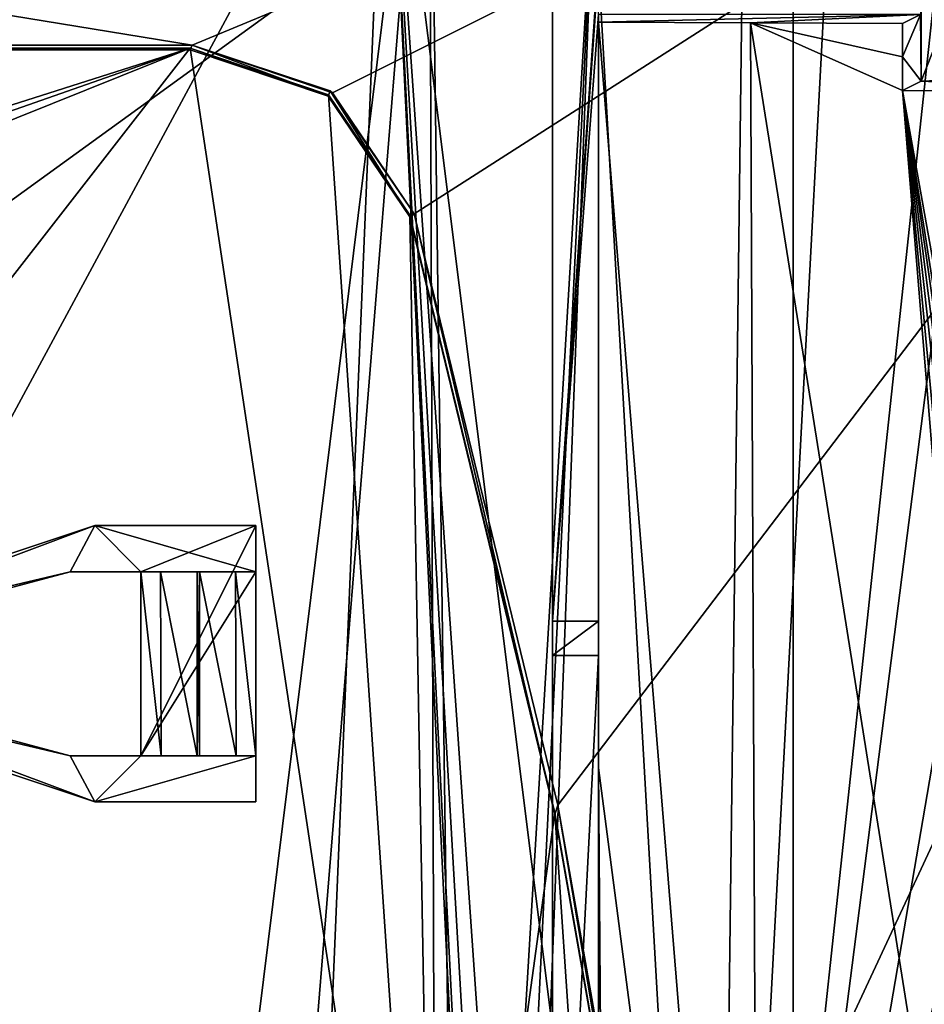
# Model space of a CAD drawing. Extents: x -250 to 250, y -968 to 894.
# Tile 493 of 656: x 192 to 211, y -934 to -913. Entities that reach past the tile are written whole.
import ezdxf

# ---------------------------------------------------------------- set-up
doc = ezdxf.new("R2010")
doc.units = 0
doc.header["$LTSCALE"] = 3.583593
for name, color, linetype in [('4430', 7, 'CONTINUOUS'), ('4438', 7, 'CONTINUOUS'), ('4445', 7, 'CONTINUOUS'), ('4520', 7, 'CONTINUOUS'), ('4616', 7, 'CONTINUOUS'), ('4622', 7, 'CONTINUOUS'), ('4652', 7, 'CONTINUOUS'), ('4700', 7, 'CONTINUOUS'), ('4732', 7, 'CONTINUOUS'), ('4735', 7, 'CONTINUOUS'), ('4795', 7, 'CONTINUOUS'), ('4876', 7, 'CONTINUOUS'), ('4937', 7, 'CONTINUOUS'), ('4967', 7, 'CONTINUOUS'), ('4990', 7, 'CONTINUOUS'), ('5015', 7, 'CONTINUOUS'), ('5017', 7, 'CONTINUOUS'), ('5038', 7, 'CONTINUOUS'), ('5044', 7, 'CONTINUOUS'), ('5079', 7, 'CONTINUOUS'), ('5084', 7, 'CONTINUOUS'), ('5091', 7, 'CONTINUOUS'), ('5126', 7, 'CONTINUOUS'), ('5267', 7, 'CONTINUOUS'), ('5268', 7, 'CONTINUOUS'), ('5269', 7, 'CONTINUOUS'), ('5270', 7, 'CONTINUOUS'), ('5271', 7, 'CONTINUOUS'), ('5272', 7, 'CONTINUOUS'), ('5273', 7, 'CONTINUOUS'), ('5274', 7, 'CONTINUOUS'), ('5275', 7, 'CONTINUOUS'), ('5276', 7, 'CONTINUOUS'), ('5277', 7, 'CONTINUOUS'), ('5278', 7, 'CONTINUOUS'), ('5279', 7, 'CONTINUOUS')]:
    doc.layers.add(name, color=color, linetype=linetype)

msp = doc.modelspace()

# ---------------------------------------------------------------- linework, layer by layer
at = {"layer": '4430', "color": 7, "linetype": 'CONTINUOUS'}
for points in [[(204.1, -911.9), (204.1, -911.7), (203.1, -926.074), (204.1, -911.9)], [(204.1, -911.7), (203.1, -911.7), (203.1, -926.074), (204.1, -911.7)], [(204.1, -912.9), (204.1, -911.9), (203.1, -926.074), (204.1, -912.9)], [(204.1, -926.074), (204.1, -912.9), (203.1, -926.074), (204.1, -926.074)]]:
    msp.add_3dface(points, dxfattribs=at)
at = {"layer": '4438', "color": 7, "linetype": 'CONTINUOUS'}
for points in [[(204.1, -926.816, -7.058), (203.1, -946.158, -5.025), (204.1, -945.458, -5.099), (204.1, -926.816, -7.058)], [(203.1, -926.816, -7.058), (203.1, -946.158, -5.025), (204.1, -926.816, -7.058), (203.1, -926.816, -7.058)]]:
    msp.add_3dface(points, dxfattribs=at)
at = {"layer": '4445', "color": 7, "linetype": 'CONTINUOUS'}
for points in [[(168.559, -906.012, -5.02), (193, -958.2, -9.32), (197.514, -953.7, -9.693), (168.559, -906.012, -5.02)], [(199.5, -906.2, -8.831), (168.559, -906.012, -5.02), (197.514, -953.7, -9.693), (199.5, -906.2, -8.831)], [(177.705, -958.014, -8.161), (193, -958.2, -9.32), (168.559, -906.012, -5.02), (177.705, -958.014, -8.161)], [(202, -958.2, -10.364), (199.5, -906.2, -8.831), (197.514, -953.7, -9.693), (202, -958.2, -10.364)], [(202.526, -958.688, -10.444), (199.5, -906.2, -8.831), (202.164, -959.15, -10.406), (202.526, -958.688, -10.444)], [(202.164, -959.15, -10.406), (199.5, -906.2, -8.831), (202, -958.2, -10.364), (202.164, -959.15, -10.406)], [(203.1, -934.923, -10.044), (203.1, -911.7, -9.591), (199.5, -906.2, -8.831), (203.1, -934.923, -10.044)], [(203.1, -958.154, -10.509), (199.5, -906.2, -8.831), (202.526, -958.688, -10.444), (203.1, -958.154, -10.509)], [(203.1, -958.154, -10.509), (203.1, -934.923, -10.044), (199.5, -906.2, -8.831), (203.1, -958.154, -10.509)]]:
    msp.add_3dface(points, dxfattribs=at)
at = {"layer": '4520', "color": 7, "linetype": 'CONTINUOUS'}
for points in [[(210.703, -914.55, -11.111), (215.92, -914.569, -12.235), (211.108, -914.347, 0.485), (210.703, -914.55, -11.111)], [(215.343, -914.181, 9.998), (211.108, -914.347, 0.485), (212.4, -914.356, 0), (215.343, -914.181, 9.998)], [(211.108, -914.347, 0.485), (215.92, -914.569, -12.235), (212.4, -914.356, 0), (211.108, -914.347, 0.485)]]:
    msp.add_3dface(points, dxfattribs=at)
at = {"layer": '4616', "color": 7, "linetype": 'CONTINUOUS'}
for points in [[(211.092, -912.9), (204.1, -912.9), (204.1, -913.071, -9.799), (211.092, -912.9)], [(211.092, -912.9), (204.1, -913.071, -9.799), (207.405, -913.082, -10.429), (211.092, -912.9)], [(210.704, -913.094, -11.095), (211.092, -912.9), (207.405, -913.082, -10.429), (210.704, -913.094, -11.095)]]:
    msp.add_3dface(points, dxfattribs=at)
at = {"layer": '4622', "color": 7, "linetype": 'CONTINUOUS'}
for points in [[(207.314, -904.644, -12.329), (206.659, -956.608, -13.008), (203.995, -909.94, -11.759), (207.314, -904.644, -12.329)], [(206.659, -956.608, -13.008), (209.427, -904.599, -12.771), (211.54, -911.095, -13.294), (206.659, -956.608, -13.008)], [(209.427, -904.599, -12.771), (206.659, -956.608, -13.008), (207.314, -904.644, -12.329), (209.427, -904.599, -12.771)], [(200.421, -904.817, -10.997), (171.94, -957.633, -9.913), (169.302, -905.874, -7.074), (200.421, -904.817, -10.997)], [(193.739, -958.736, -11.423), (171.94, -957.633, -9.913), (200.421, -904.817, -10.997), (193.739, -958.736, -11.423)], [(196.381, -954.59, -11.597), (193.739, -958.736, -11.423), (200.421, -904.817, -10.997), (196.381, -954.59, -11.597)], [(200.595, -956.169, -12.154), (196.381, -954.59, -11.597), (200.421, -904.817, -10.997), (200.595, -956.169, -12.154)], [(203.995, -909.94, -11.759), (201.133, -957.565, -12.254), (200.421, -904.817, -10.997), (203.995, -909.94, -11.759)], [(201.133, -957.565, -12.254), (200.595, -956.169, -12.154), (200.421, -904.817, -10.997), (201.133, -957.565, -12.254)], [(201.604, -959.095, -12.349), (201.133, -957.565, -12.254), (203.995, -909.94, -11.759), (201.604, -959.095, -12.349)], [(202.126, -959.117, -12.418), (201.604, -959.095, -12.349), (203.995, -909.94, -11.759), (202.126, -959.117, -12.418)], [(206.659, -956.608, -13.008), (202.126, -959.117, -12.418), (203.995, -909.94, -11.759), (206.659, -956.608, -13.008)], [(212.258, -912.854, -13.465), (206.659, -956.608, -13.008), (211.54, -911.095, -13.294), (212.258, -912.854, -13.465)], [(214.019, -913.596, -13.855), (206.659, -956.608, -13.008), (212.258, -912.854, -13.465), (214.019, -913.596, -13.855)], [(215.796, -913.597, -14.252), (206.659, -956.608, -13.008), (214.019, -913.596, -13.855), (215.796, -913.597, -14.252)], [(216.852, -955.194, -14.705), (206.659, -956.608, -13.008), (215.796, -913.597, -14.252), (216.852, -955.194, -14.705)]]:
    msp.add_3dface(points, dxfattribs=at)
at = {"layer": '4652', "color": 7, "linetype": 'CONTINUOUS'}
for points in [[(204.1, -926.074), (203.1, -926.816, -7.058), (204.1, -926.816, -7.058), (204.1, -926.074)], [(204.1, -926.074), (203.1, -926.074), (203.1, -926.816, -7.058), (204.1, -926.074)]]:
    msp.add_3dface(points, dxfattribs=at)
at = {"layer": '4700', "color": 7, "linetype": 'CONTINUOUS'}
for points in [[(211.108, -897.633, 0.485), (211.092, -912.9), (211.108, -914.347, 0.485), (211.108, -897.633, 0.485)], [(211.092, -912.9), (210.704, -913.822, -11.103), (211.108, -914.347, 0.485), (211.092, -912.9)], [(211.092, -912.9), (210.704, -913.094, -11.095), (210.704, -913.822, -11.103), (211.092, -912.9)], [(210.704, -913.822, -11.103), (210.703, -914.55, -11.111), (211.108, -914.347, 0.485), (210.704, -913.822, -11.103)]]:
    msp.add_3dface(points, dxfattribs=at)
at = {"layer": '4732', "color": 7, "linetype": 'CONTINUOUS'}
for points in [[(203.1, -911.7, -9.591), (203.1, -934.923, -10.044), (203.1, -926.816, -7.058), (203.1, -911.7, -9.591)], [(203.1, -911.7), (203.1, -911.7, -9.591), (203.1, -926.816, -7.058), (203.1, -911.7)], [(203.1, -926.074), (203.1, -911.7), (203.1, -926.816, -7.058), (203.1, -926.074)], [(203.1, -926.816, -7.058), (203.1, -934.923, -10.044), (203.1, -946.158, -7.422), (203.1, -926.816, -7.058)], [(203.1, -946.158, -5.025), (203.1, -926.816, -7.058), (203.1, -946.158, -7.422), (203.1, -946.158, -5.025)]]:
    msp.add_3dface(points, dxfattribs=at)
at = {"layer": '4735', "color": 7, "linetype": 'CONTINUOUS'}
for points in [[(211.108, -897.633, 0.485), (211.108, -914.347, 0.485), (211.688, -912.87, 4), (211.108, -897.633, 0.485)], [(211.108, -914.347, 0.485), (215.343, -914.181, 9.998), (211.688, -912.87, 4), (211.108, -914.347, 0.485)]]:
    msp.add_3dface(points, dxfattribs=at)
at = {"layer": '4795', "color": 7, "linetype": 'CONTINUOUS'}
for points in [[(204.1, -912.9), (204.1, -926.074), (204.1, -913.071, -9.799), (204.1, -912.9)], [(204.1, -926.074), (204.1, -926.816, -7.058), (204.1, -913.071, -9.799), (204.1, -926.074)], [(204.1, -913.071, -9.799), (204.1, -926.816, -7.058), (204.1, -929.26, -10.097), (204.1, -913.071, -9.799)], [(204.1, -926.816, -7.058), (204.1, -945.458, -5.099), (204.1, -929.26, -10.097), (204.1, -926.816, -7.058)], [(204.1, -929.26, -10.097), (204.1, -945.458, -5.099), (204.1, -945.458, -10.402), (204.1, -929.26, -10.097)]]:
    msp.add_3dface(points, dxfattribs=at)
at = {"layer": '4876', "color": 7, "linetype": 'CONTINUOUS'}
for points in [[(204.1, -913.071, -9.799), (204.1, -929.26, -10.097), (207.588, -955.966, -11.115), (204.1, -913.071, -9.799)], [(207.405, -913.082, -10.429), (204.1, -913.071, -9.799), (207.588, -955.966, -11.115), (207.405, -913.082, -10.429)], [(210.704, -913.094, -11.095), (207.405, -913.082, -10.429), (210.704, -913.822, -11.103), (210.704, -913.094, -11.095)], [(210.704, -913.822, -11.103), (207.405, -913.082, -10.429), (210.703, -914.55, -11.111), (210.704, -913.822, -11.103)], [(210.703, -914.55, -11.111), (207.405, -913.082, -10.429), (214, -954.578, -12.151), (210.703, -914.55, -11.111)], [(214, -954.578, -12.151), (207.405, -913.082, -10.429), (207.588, -955.966, -11.115), (214, -954.578, -12.151)], [(214.5, -944.5, -12.154), (210.703, -914.55, -11.111), (214, -944.5, -12.061), (214.5, -944.5, -12.154)], [(215, -944.5, -12.249), (210.703, -914.55, -11.111), (214.5, -944.5, -12.154), (215, -944.5, -12.249)], [(215.572, -945.514, -12.365), (210.703, -914.55, -11.111), (215, -944.5, -12.249), (215.572, -945.514, -12.365)], [(216.143, -944.942, -12.472), (210.703, -914.55, -11.111), (215.572, -945.514, -12.365), (216.143, -944.942, -12.472)], [(215.92, -914.569, -12.235), (210.703, -914.55, -11.111), (216.143, -944.942, -12.472), (215.92, -914.569, -12.235)], [(214, -949.542, -12.105), (210.703, -914.55, -11.111), (214, -954.578, -12.151), (214, -949.542, -12.105)], [(214, -944.5, -12.061), (210.703, -914.55, -11.111), (214, -949.542, -12.105), (214, -944.5, -12.061)], [(204.1, -929.26, -10.097), (204.1, -945.458, -10.402), (204.226, -945.458, -10.421), (204.1, -929.26, -10.097)], [(204.1, -929.26, -10.097), (204.226, -945.458, -10.421), (207.588, -955.966, -11.115), (204.1, -929.26, -10.097)]]:
    msp.add_3dface(points, dxfattribs=at)
at = {"layer": '4937', "color": 7, "linetype": 'CONTINUOUS'}
for points in [[(208.33, -960.969, 4.719), (208.33, -904.634, -1.202), (208.33, -959.402, 19.637), (208.33, -960.969, 4.719)], [(208.33, -904.634, -1.202), (208.33, -912.958, 13.716), (208.33, -959.402, 19.637), (208.33, -904.634, -1.202)], [(208.33, -912.958, 13.716), (208.33, -912.958, 14.755), (208.33, -959.402, 19.637), (208.33, -912.958, 13.716)]]:
    msp.add_3dface(points, dxfattribs=at)
at = {"layer": '4967', "color": 7, "linetype": 'CONTINUOUS'}
for points in [[(130.545, -904.634, -1.202), (208.33, -904.634, -1.202), (130.545, -960.969, 4.719), (130.545, -904.634, -1.202)], [(208.33, -904.634, -1.202), (208.33, -960.969, 4.719), (130.545, -960.969, 4.719), (208.33, -904.634, -1.202)]]:
    msp.add_3dface(points, dxfattribs=at)
at = {"layer": '4990', "color": 7, "linetype": 'CONTINUOUS'}
for points in [[(225.233, -901.141, 16.53), (119.183, -901.141, 16.53), (195.277, -913.566, 17.836), (225.233, -901.141, 16.53)], [(195.277, -913.566, 17.836), (119.183, -901.141, 16.53), (127.043, -913.566, 17.836), (195.277, -913.566, 17.836)], [(198.326, -914.603, 17.945), (225.233, -901.141, 16.53), (195.277, -913.566, 17.836), (198.326, -914.603, 17.945)], [(200.095, -917.229, 18.221), (225.233, -901.141, 16.53), (198.326, -914.603, 17.945), (200.095, -917.229, 18.221)], [(203.216, -930.066, 19.57), (225.233, -901.141, 16.53), (200.095, -917.229, 18.221), (203.216, -930.066, 19.57)], [(205.56, -943.362, 20.967), (225.233, -901.141, 16.53), (203.216, -930.066, 19.57), (205.56, -943.362, 20.967)], [(225.657, -961.03, 22.824), (225.233, -901.141, 16.53), (205.56, -943.362, 20.967), (225.657, -961.03, 22.824)]]:
    msp.add_3dface(points, dxfattribs=at)
at = {"layer": '5015', "color": 7, "linetype": 'CONTINUOUS'}
for points in [[(195.277, -913.566, 17.836), (127.043, -913.566, 17.836), (195.277, -913.566, 17.434), (195.277, -913.566, 17.836)], [(195.277, -913.566, 17.434), (127.043, -913.566, 17.836), (127.043, -913.566, 17.434), (195.277, -913.566, 17.434)]]:
    msp.add_3dface(points, dxfattribs=at)
at = {"layer": '5017', "color": 7, "linetype": 'CONTINUOUS'}
for points in [[(127, -913.635, 17.742), (178.469, -918.968, 18.303), (195.234, -913.635, 17.742), (127, -913.635, 17.742)], [(178.469, -918.968, 18.303), (179.176, -919.259, 18.334), (195.234, -913.635, 17.742), (178.469, -918.968, 18.303)], [(179.176, -919.259, 18.334), (179.469, -919.962, 18.407), (195.234, -913.635, 17.742), (179.176, -919.259, 18.334)], [(179.469, -919.962, 18.407), (179.469, -933.886, 19.871), (195.234, -913.635, 17.742), (179.469, -919.962, 18.407)], [(179.469, -933.886, 19.871), (200.567, -949.046, 21.464), (195.234, -913.635, 17.742), (179.469, -933.886, 19.871)], [(195.234, -913.635, 17.742), (200.567, -949.046, 21.464), (198.236, -914.649, 17.849), (195.234, -913.635, 17.742)], [(198.236, -914.649, 17.849), (200.567, -949.046, 21.464), (200.003, -917.261, 18.124), (198.236, -914.649, 17.849)], [(200.003, -917.261, 18.124), (200.567, -949.046, 21.464), (203.15, -930.238, 19.488), (200.003, -917.261, 18.124)], [(200.567, -949.046, 21.464), (204.304, -947.343, 21.285), (203.15, -930.238, 19.488), (200.567, -949.046, 21.464)], [(204.304, -947.343, 21.285), (205.467, -943.388, 20.87), (203.15, -930.238, 19.488), (204.304, -947.343, 21.285)], [(179.175, -934.589, 19.945), (200.567, -949.046, 21.464), (179.469, -933.886, 19.871), (179.175, -934.589, 19.945)]]:
    msp.add_3dface(points, dxfattribs=at)
at = {"layer": '5038', "color": 7, "linetype": 'CONTINUOUS'}
for points in [[(203.216, -930.066, 19.168), (200.095, -917.229, 18.221), (200.095, -917.229, 17.819), (203.216, -930.066, 19.168)], [(203.216, -930.066, 19.57), (200.095, -917.229, 18.221), (203.216, -930.066, 19.168), (203.216, -930.066, 19.57)], [(205.56, -943.362, 20.565), (203.216, -930.066, 19.57), (203.216, -930.066, 19.168), (205.56, -943.362, 20.565)], [(205.56, -943.362, 20.967), (203.216, -930.066, 19.57), (205.56, -943.362, 20.565), (205.56, -943.362, 20.967)]]:
    msp.add_3dface(points, dxfattribs=at)
at = {"layer": '5044', "color": 7, "linetype": 'CONTINUOUS'}
for points in [[(195.234, -913.666, 17.444), (195.234, -913.635, 17.742), (198.236, -914.649, 17.849), (195.234, -913.666, 17.444)], [(198.23, -914.676, 17.55), (195.234, -913.666, 17.444), (198.236, -914.649, 17.849), (198.23, -914.676, 17.55)], [(198.23, -914.676, 17.55), (198.236, -914.649, 17.849), (200.003, -917.261, 18.124), (198.23, -914.676, 17.55)], [(200.003, -917.292, 17.825), (198.23, -914.676, 17.55), (200.003, -917.261, 18.124), (200.003, -917.292, 17.825)]]:
    msp.add_3dface(points, dxfattribs=at)
at = {"layer": '5079', "color": 7, "linetype": 'CONTINUOUS'}
for points in [[(127.043, -913.566, 17.434), (127, -913.666, 17.444), (195.234, -913.666, 17.444), (127.043, -913.566, 17.434)], [(195.277, -913.566, 17.434), (127.043, -913.566, 17.434), (195.234, -913.666, 17.444), (195.277, -913.566, 17.434)], [(198.23, -914.676, 17.55), (195.277, -913.566, 17.434), (195.234, -913.666, 17.444), (198.23, -914.676, 17.55)], [(198.271, -914.562, 17.538), (195.277, -913.566, 17.434), (198.23, -914.676, 17.55), (198.271, -914.562, 17.538)], [(200.003, -917.292, 17.825), (198.271, -914.562, 17.538), (198.23, -914.676, 17.55), (200.003, -917.292, 17.825)], [(200.095, -917.229, 17.819), (198.271, -914.562, 17.538), (200.003, -917.292, 17.825), (200.095, -917.229, 17.819)], [(203.15, -930.27, 19.189), (200.095, -917.229, 17.819), (200.003, -917.292, 17.825), (203.15, -930.27, 19.189)], [(203.216, -930.066, 19.168), (200.095, -917.229, 17.819), (203.15, -930.27, 19.189), (203.216, -930.066, 19.168)], [(205.467, -943.419, 20.571), (203.216, -930.066, 19.168), (203.15, -930.27, 19.189), (205.467, -943.419, 20.571)], [(205.56, -943.362, 20.565), (203.216, -930.066, 19.168), (205.467, -943.419, 20.571), (205.56, -943.362, 20.565)]]:
    msp.add_3dface(points, dxfattribs=at)
at = {"layer": '5084', "color": 7, "linetype": 'CONTINUOUS'}
for points in [[(127, -913.666, 17.444), (127, -913.635, 17.742), (195.234, -913.635, 17.742), (127, -913.666, 17.444)], [(195.234, -913.666, 17.444), (127, -913.666, 17.444), (195.234, -913.635, 17.742), (195.234, -913.666, 17.444)]]:
    msp.add_3dface(points, dxfattribs=at)
at = {"layer": '5091', "color": 7, "linetype": 'CONTINUOUS'}
for points in [[(198.271, -914.562, 17.538), (195.277, -913.566, 17.836), (195.277, -913.566, 17.434), (198.271, -914.562, 17.538)], [(198.326, -914.603, 17.945), (195.277, -913.566, 17.836), (198.271, -914.562, 17.538), (198.326, -914.603, 17.945)], [(200.095, -917.229, 17.819), (198.326, -914.603, 17.945), (198.271, -914.562, 17.538), (200.095, -917.229, 17.819)], [(200.095, -917.229, 18.221), (198.326, -914.603, 17.945), (200.095, -917.229, 17.819), (200.095, -917.229, 18.221)]]:
    msp.add_3dface(points, dxfattribs=at)
at = {"layer": '5126', "color": 7, "linetype": 'CONTINUOUS'}
for points in [[(200.003, -917.292, 17.825), (200.003, -917.261, 18.124), (203.15, -930.238, 19.488), (200.003, -917.292, 17.825)], [(203.15, -930.27, 19.189), (200.003, -917.292, 17.825), (203.15, -930.238, 19.488), (203.15, -930.27, 19.189)], [(205.467, -943.388, 20.87), (203.15, -930.27, 19.189), (203.15, -930.238, 19.488), (205.467, -943.388, 20.87)], [(205.467, -943.419, 20.571), (203.15, -930.27, 19.189), (205.467, -943.388, 20.87), (205.467, -943.419, 20.571)]]:
    msp.add_3dface(points, dxfattribs=at)
at = {"layer": '5267', "color": 7, "linetype": 'CONTINUOUS'}
for points in [[(192.624, -929, 16.441), (196.66, -929, 19.056), (194.604, -929, 17.172), (192.624, -929, 16.441)], [(194.16, -929, 16.441), (192.624, -929, 16.441), (194.604, -929, 17.172), (194.16, -929, 16.441)], [(192.624, -929, 19.056), (196.66, -929, 19.056), (192.624, -929, 16.441), (192.624, -929, 19.056)], [(194.604, -929, 17.172), (196.66, -929, 19.056), (195.385, -929, 17.447), (194.604, -929, 17.172)], [(195.385, -929, 17.447), (196.66, -929, 19.056), (195.435, -929, 17.447), (195.385, -929, 17.447)], [(195.435, -929, 17.447), (196.66, -929, 19.056), (196.233, -929, 17.157), (195.435, -929, 17.447)], [(196.233, -929, 17.157), (196.66, -929, 19.056), (196.66, -929, 16.441), (196.233, -929, 17.157)]]:
    msp.add_3dface(points, dxfattribs=at)
at = {"layer": '5268', "color": 7, "linetype": 'CONTINUOUS'}
for points in [[(196.66, -924, 15.916), (196.66, -924, 18.53), (196.66, -925, 16.021), (196.66, -924, 15.916)], [(196.66, -924, 18.53), (196.66, -925, 18.635), (196.66, -925, 16.021), (196.66, -924, 18.53)]]:
    msp.add_3dface(points, dxfattribs=at)
at = {"layer": '5269', "color": 7, "linetype": 'CONTINUOUS'}
for points in [[(195.385, -929, 17.447), (195.435, -929, 17.447), (195.435, -925, 17.026), (195.385, -929, 17.447)], [(195.385, -929, 17.447), (195.435, -925, 17.026), (195.385, -925, 17.026), (195.385, -929, 17.447)]]:
    msp.add_3dface(points, dxfattribs=at)
at = {"layer": '5270', "color": 7, "linetype": 'CONTINUOUS'}
for points in [[(196.66, -929, 19.056), (196.66, -930, 19.161), (196.66, -930, 16.547), (196.66, -929, 19.056)], [(196.66, -929, 16.441), (196.66, -929, 19.056), (196.66, -930, 16.547), (196.66, -929, 16.441)]]:
    msp.add_3dface(points, dxfattribs=at)
at = {"layer": '5271', "color": 7, "linetype": 'CONTINUOUS'}
for points in [[(195.435, -929, 17.447), (196.233, -929, 17.157), (195.435, -925, 17.026), (195.435, -929, 17.447)], [(196.233, -929, 17.157), (196.216, -925, 16.751), (195.435, -925, 17.026), (196.233, -929, 17.157)], [(196.233, -929, 17.157), (196.66, -929, 16.441), (196.216, -925, 16.751), (196.233, -929, 17.157)], [(196.66, -929, 16.441), (196.66, -925, 16.021), (196.216, -925, 16.751), (196.66, -929, 16.441)]]:
    msp.add_3dface(points, dxfattribs=at)
at = {"layer": '5272', "color": 7, "linetype": 'CONTINUOUS'}
for points in [[(193.16, -924, 15.916), (196.66, -924, 18.53), (196.66, -924, 15.916), (193.16, -924, 15.916)], [(193.16, -924, 15.916), (193.16, -924, 18.53), (196.66, -924, 18.53), (193.16, -924, 15.916)]]:
    msp.add_3dface(points, dxfattribs=at)
at = {"layer": '5273', "color": 7, "linetype": 'CONTINUOUS'}
for points in [[(193.16, -924, 18.53), (184.16, -927, 18.846), (192.624, -925, 18.635), (193.16, -924, 18.53)], [(196.66, -925, 18.635), (193.16, -924, 18.53), (192.624, -925, 18.635), (196.66, -925, 18.635)], [(196.66, -924, 18.53), (193.16, -924, 18.53), (196.66, -925, 18.635), (196.66, -924, 18.53)], [(192.624, -925, 18.635), (184.16, -927, 18.846), (185.16, -927, 18.846), (192.624, -925, 18.635)], [(184.16, -927, 18.846), (193.16, -930, 19.161), (185.16, -927, 18.846), (184.16, -927, 18.846)], [(193.16, -930, 19.161), (192.624, -929, 19.056), (185.16, -927, 18.846), (193.16, -930, 19.161)], [(196.66, -929, 19.056), (192.624, -929, 19.056), (193.16, -930, 19.161), (196.66, -929, 19.056)], [(196.66, -930, 19.161), (196.66, -929, 19.056), (193.16, -930, 19.161), (196.66, -930, 19.161)]]:
    msp.add_3dface(points, dxfattribs=at)
at = {"layer": '5274', "color": 7, "linetype": 'CONTINUOUS'}
for points in [[(184.16, -927, 16.231), (193.16, -924, 15.916), (185.16, -927, 16.231), (184.16, -927, 16.231)], [(193.16, -924, 15.916), (192.624, -925, 16.021), (185.16, -927, 16.231), (193.16, -924, 15.916)], [(193.16, -924, 15.916), (194.16, -925, 16.021), (192.624, -925, 16.021), (193.16, -924, 15.916)], [(193.16, -924, 15.916), (196.66, -924, 15.916), (194.16, -925, 16.021), (193.16, -924, 15.916)], [(196.66, -924, 15.916), (194.16, -929, 16.441), (194.16, -925, 16.021), (196.66, -924, 15.916)], [(194.16, -929, 16.441), (196.66, -924, 15.916), (196.66, -925, 16.021), (194.16, -929, 16.441)], [(196.66, -929, 16.441), (194.16, -929, 16.441), (196.66, -925, 16.021), (196.66, -929, 16.441)], [(192.624, -929, 16.441), (184.16, -927, 16.231), (185.16, -927, 16.231), (192.624, -929, 16.441)], [(192.624, -929, 16.441), (193.16, -930, 16.547), (184.16, -927, 16.231), (192.624, -929, 16.441)], [(192.624, -929, 16.441), (194.16, -929, 16.441), (193.16, -930, 16.547), (192.624, -929, 16.441)], [(196.66, -929, 16.441), (196.66, -930, 16.547), (193.16, -930, 16.547), (196.66, -929, 16.441)], [(194.16, -929, 16.441), (196.66, -929, 16.441), (193.16, -930, 16.547), (194.16, -929, 16.441)]]:
    msp.add_3dface(points, dxfattribs=at)
at = {"layer": '5275', "color": 7, "linetype": 'CONTINUOUS'}
for points in [[(184.16, -927, 18.846), (193.16, -924, 18.53), (184.16, -927, 16.231), (184.16, -927, 18.846)], [(193.16, -924, 18.53), (193.16, -924, 15.916), (184.16, -927, 16.231), (193.16, -924, 18.53)], [(193.16, -930, 16.547), (193.16, -930, 19.161), (184.16, -927, 18.846), (193.16, -930, 16.547)], [(193.16, -930, 16.547), (184.16, -927, 18.846), (184.16, -927, 16.231), (193.16, -930, 16.547)]]:
    msp.add_3dface(points, dxfattribs=at)
at = {"layer": '5276', "color": 7, "linetype": 'CONTINUOUS'}
for points in [[(196.66, -930, 16.547), (193.16, -930, 19.161), (193.16, -930, 16.547), (196.66, -930, 16.547)], [(196.66, -930, 16.547), (196.66, -930, 19.161), (193.16, -930, 19.161), (196.66, -930, 16.547)]]:
    msp.add_3dface(points, dxfattribs=at)
at = {"layer": '5277', "color": 7, "linetype": 'CONTINUOUS'}
for points in [[(196.66, -925, 18.635), (192.624, -925, 18.635), (196.216, -925, 16.751), (196.66, -925, 18.635)], [(196.216, -925, 16.751), (192.624, -925, 18.635), (195.435, -925, 17.026), (196.216, -925, 16.751)], [(194.587, -925, 16.737), (192.624, -925, 18.635), (194.16, -925, 16.021), (194.587, -925, 16.737)], [(195.435, -925, 17.026), (192.624, -925, 18.635), (195.385, -925, 17.026), (195.435, -925, 17.026)], [(194.16, -925, 16.021), (192.624, -925, 18.635), (192.624, -925, 16.021), (194.16, -925, 16.021)], [(195.385, -925, 17.026), (192.624, -925, 18.635), (194.587, -925, 16.737), (195.385, -925, 17.026)], [(196.66, -925, 16.021), (196.66, -925, 18.635), (196.216, -925, 16.751), (196.66, -925, 16.021)]]:
    msp.add_3dface(points, dxfattribs=at)
at = {"layer": '5278', "color": 7, "linetype": 'CONTINUOUS'}
for points in [[(194.604, -929, 17.172), (194.587, -925, 16.737), (194.16, -925, 16.021), (194.604, -929, 17.172)], [(194.16, -929, 16.441), (194.604, -929, 17.172), (194.16, -925, 16.021), (194.16, -929, 16.441)], [(194.604, -929, 17.172), (195.385, -929, 17.447), (194.587, -925, 16.737), (194.604, -929, 17.172)], [(195.385, -929, 17.447), (195.385, -925, 17.026), (194.587, -925, 16.737), (195.385, -929, 17.447)]]:
    msp.add_3dface(points, dxfattribs=at)
at = {"layer": '5279', "color": 7, "linetype": 'CONTINUOUS'}
for points in [[(192.624, -925, 16.021), (192.624, -925, 18.635), (185.16, -927, 18.846), (192.624, -925, 16.021)], [(192.624, -925, 16.021), (185.16, -927, 18.846), (185.16, -927, 16.231), (192.624, -925, 16.021)], [(192.624, -929, 19.056), (192.624, -929, 16.441), (185.16, -927, 16.231), (192.624, -929, 19.056)], [(185.16, -927, 18.846), (192.624, -929, 19.056), (185.16, -927, 16.231), (185.16, -927, 18.846)]]:
    msp.add_3dface(points, dxfattribs=at)

doc.saveas('drawing.dxf')
